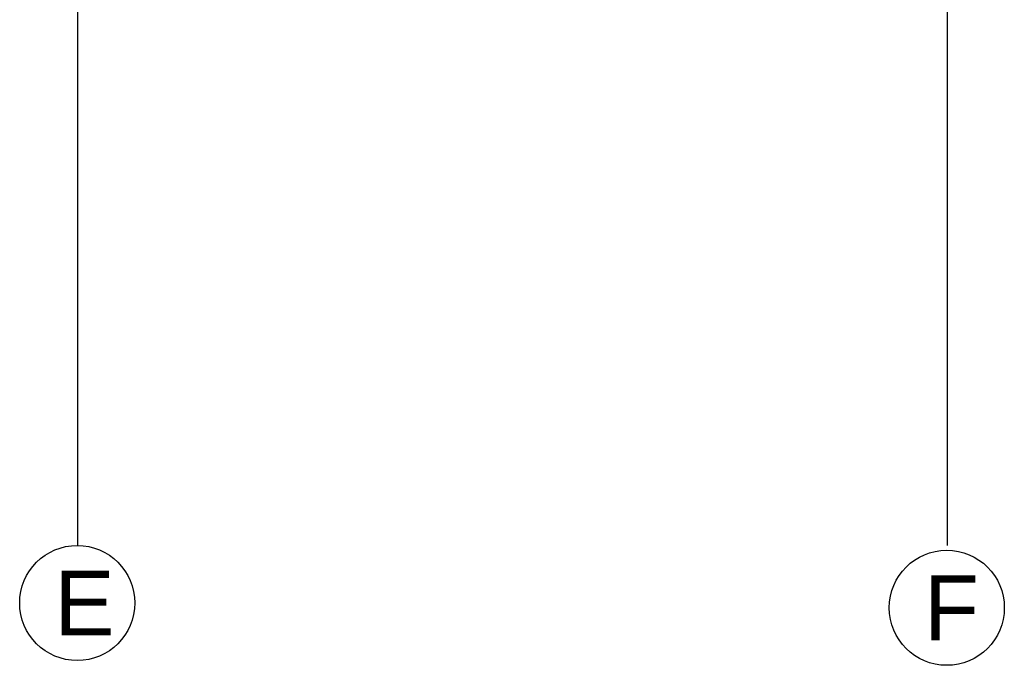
# Model space of a CAD drawing. Header units: millimetres. Extents: x -7023 to 53801, y 9849 to 33561.
# Tile 321 of 537: x 16468 to 16848, y 23263 to 23512. Entities that reach past the tile are written whole.
import ezdxf

# ---------------------------------------------------------------- set-up
doc = ezdxf.new("R2010")
doc.units = ezdxf.units.MM
doc.layers.add('.IE_podklad', color=252, linetype='Continuous')
doc.styles.get("Standard").update_dxf_attribs({"font": 'arial.ttf'})

msp = doc.modelspace()

# ---------------------------------------------------------------- linework, layer by layer
at = {"layer": '.IE_podklad', "ltscale": 30}
for p, q in [((16490.26, 25398.57), (16490.26, 23309.31)), ((16826.26, 25396.74), (16826.26, 23309.31))]:
    msp.add_line(p, q, dxfattribs=at)
at = {"layer": '.IE_podklad', "linetype": 'Continuous'}
for centre in [(16490.15, 23287.07), (16826.15, 23285.23)]:
    msp.add_circle(centre, 22.24, dxfattribs=at)

# ---------------------------------------------------------------- texts
at = {"layer": '.IE_podklad', "char_height": 25, "attachment_point": 1}
for s, insert, width in [('E', (16481.25, 23299.53), 28.9139), ('E', (16481.28, 23299.53), 492.1163), ('F', (16817.28, 23297.7), 492.1163)]:
    msp.add_mtext(s, dxfattribs=dict(at, insert=insert, width=width))

doc.saveas('drawing.dxf')
